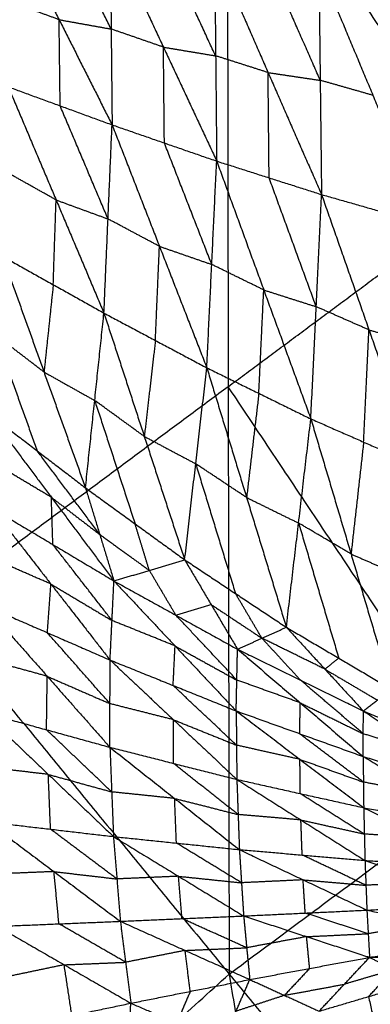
# Model space of a CAD drawing. Header units: millimetres. Extents: x -106 to 110, y -96 to 120.
# Tile 336 of 656: x -37.46 to -34.35, y 57.29 to 66.03. Entities that reach past the tile are written whole.
import ezdxf

# ---------------------------------------------------------------- set-up
doc = ezdxf.new("R2010")
doc.units = ezdxf.units.MM
doc.header["$MEASUREMENT"] = 0
doc.layers.add('Default', color=7, linetype='Continuous', true_color=0x000000)

msp = doc.modelspace()

# ---------------------------------------------------------------- linework, layer by layer
at = {"layer": 'Default'}
for points in [[(-40.9319, 64.0477, 4.1879), (-38.276, 66.0175, 4.1879), (-35.6201, 67.9872, 4.1879)], [(-35.6201, 67.9872, 4.1879), (-35.6118, 62.7711, 4.07), (-35.6034, 57.5549, 3.952)], [(-35.6201, 67.9872, 4.1879), (-33.2869, 64.4953, 4.07), (-30.9537, 61.0034, 3.952)], [(-37.585, 66.9635, -1.1994), (-37.1142, 66.0297, -1.2556), (-36.6435, 65.096, -1.3118)], [(-36.6518, 65.9469, -1.3746), (-36.8872, 66.4138, -1.3465), (-37.1225, 66.8807, -1.3184)], [(-36.6601, 66.7979, -1.4374), (-36.6518, 65.9469, -1.3746), (-36.6435, 65.096, -1.3118)], [(-36.6601, 66.7979, -1.4374), (-36.187, 65.786, -1.4812), (-35.714, 64.7741, -1.5251)], [(-35.7232, 65.7089, -1.5967), (-35.9597, 66.2149, -1.5748), (-36.1962, 66.7208, -1.5529)], [(-35.7323, 66.6437, -1.6684), (-35.7232, 65.7089, -1.5967), (-35.714, 64.7741, -1.5251)], [(-35.7323, 66.6437, -1.6684), (-35.2573, 65.5604, -1.6971), (-34.7823, 64.4771, -1.7259)], [(-34.7941, 65.4915, -1.8064), (-35.0316, 66.0332, -1.792), (-35.2692, 66.5749, -1.7776)], [(-34.806, 66.506, -1.8869), (-34.7941, 65.4915, -1.8064), (-34.7823, 64.4771, -1.7259)], [(-34.806, 66.506, -1.8869), (-34.3259, 65.3582, -1.8989), (-33.8458, 64.2105, -1.911)], [(-37.1142, 66.0297, -1.2556), (-37.345, 66.1141, -1.2004), (-37.5757, 66.1985, -1.1453)], [(-37.1049, 65.2648, -1.2015), (-37.1096, 65.6473, -1.2285), (-37.1142, 66.0297, -1.2556)], [(-37.1142, 66.0297, -1.2556), (-36.883, 65.9883, -1.3151), (-36.6518, 65.9469, -1.3746)], [(-36.187, 65.786, -1.4812), (-36.4194, 65.8665, -1.4279), (-36.6518, 65.9469, -1.3746)], [(-36.1788, 64.935, -1.4184), (-36.1829, 65.3605, -1.4498), (-36.187, 65.786, -1.4812)], [(-36.187, 65.786, -1.4812), (-35.9551, 65.7474, -1.539), (-35.7232, 65.7089, -1.5967)], [(-35.2573, 65.5604, -1.6971), (-35.4902, 65.6347, -1.6469), (-35.7232, 65.7089, -1.5967)], [(-35.2482, 64.6256, -1.6255), (-35.2527, 65.093, -1.6613), (-35.2573, 65.5604, -1.6971)], [(-35.2573, 65.5604, -1.6971), (-35.0257, 65.526, -1.7518), (-34.7941, 65.4915, -1.8064)], [(-34.3259, 65.3582, -1.8989), (-34.56, 65.4249, -1.8527), (-34.7941, 65.4915, -1.8064)], [(-37.5664, 65.4336, -1.0911), (-37.1411, 64.4291, -0.9053), (-36.7158, 63.4245, -0.7195)], [(-37.5664, 65.4336, -1.0911), (-37.1049, 65.2648, -1.2015), (-36.6435, 65.096, -1.3118)], [(-36.6796, 64.2603, -1.0157), (-36.8923, 64.7625, -1.1086), (-37.1049, 65.2648, -1.2015)], [(-36.7158, 63.4245, -0.7195), (-36.6796, 64.2603, -1.0157), (-36.6435, 65.096, -1.3118)], [(-36.6435, 65.096, -1.3118), (-36.2226, 64.0173, -1.0917), (-35.8017, 62.9387, -0.8715)], [(-36.6435, 65.096, -1.3118), (-36.1788, 64.935, -1.4184), (-35.714, 64.7741, -1.5251)], [(-35.7579, 63.8564, -1.1983), (-35.9683, 64.3957, -1.3084), (-36.1788, 64.935, -1.4184)], [(-35.8017, 62.9387, -0.8715), (-35.7579, 63.8564, -1.1983), (-35.714, 64.7741, -1.5251)], [(-35.714, 64.7741, -1.5251), (-35.2957, 63.6297, -1.2693), (-34.8774, 62.4853, -1.0135)], [(-35.714, 64.7741, -1.5251), (-35.2482, 64.6256, -1.6255), (-34.7823, 64.4771, -1.7259)], [(-37.1411, 64.4291, -0.9053), (-37.3664, 64.5552, -0.8656), (-37.5917, 64.6814, -0.8258)], [(-34.8298, 63.4812, -1.3697), (-35.039, 64.0534, -1.4976), (-35.2482, 64.6256, -1.6255)], [(-35.6118, 62.7711, 4.07), (-34.4493, 63.6332, 4.07), (-33.2869, 64.4953, 4.07)], [(-34.8774, 62.4853, -1.0135), (-34.8298, 63.4812, -1.3697), (-34.7823, 64.4771, -1.7259)], [(-34.7823, 64.4771, -1.7259), (-34.3606, 63.2751, -1.4347), (-33.9388, 62.0731, -1.1436)], [(-34.7823, 64.4771, -1.7259), (-34.3141, 64.3438, -1.8185), (-33.8458, 64.2105, -1.911)], [(-37.1664, 63.6769, -0.64), (-37.1538, 64.053, -0.7727), (-37.1411, 64.4291, -0.9053)], [(-37.1411, 64.4291, -0.9053), (-36.9104, 64.3447, -0.9605), (-36.6796, 64.2603, -1.0157)], [(-36.2226, 64.0173, -1.0917), (-36.4511, 64.1388, -1.0537), (-36.6796, 64.2603, -1.0157)], [(-40.9319, 64.0477, 4.1879), (-38.2677, 60.8013, 4.07), (-35.6034, 57.5549, 3.952)], [(-36.2587, 63.1816, -0.7955), (-36.2407, 63.5995, -0.9436), (-36.2226, 64.0173, -1.0917)], [(-36.2226, 64.0173, -1.0917), (-35.9902, 63.9369, -1.145), (-35.7579, 63.8564, -1.1983)], [(-37.6171, 63.9292, -0.5605), (-37.2485, 62.9008, -0.0881), (-36.8799, 61.8725, 0.3844)], [(-37.6171, 63.9292, -0.5605), (-37.1664, 63.6769, -0.64), (-36.7158, 63.4245, -0.7195)], [(-35.2957, 63.6297, -1.2693), (-35.5268, 63.743, -1.2338), (-35.7579, 63.8564, -1.1983)], [(-37.1664, 63.6769, -0.64), (-37.2075, 63.2888, -0.364), (-37.2485, 62.9008, -0.0881)], [(-35.3396, 62.712, -0.9425), (-35.3176, 63.1709, -1.1059), (-35.2957, 63.6297, -1.2693)], [(-35.2957, 63.6297, -1.2693), (-35.0628, 63.5555, -1.3195), (-34.8298, 63.4812, -1.3697)], [(-34.3606, 63.2751, -1.4347), (-34.5952, 63.3781, -1.4022), (-34.8298, 63.4812, -1.3697)], [(-36.8799, 61.8725, 0.3844), (-36.7978, 62.6485, -0.1676), (-36.7158, 63.4245, -0.7195)], [(-36.7158, 63.4245, -0.7195), (-36.3572, 62.3293, -0.1875), (-35.9987, 61.2341, 0.3445)], [(-36.7158, 63.4245, -0.7195), (-36.2587, 63.1816, -0.7955), (-35.8017, 62.9387, -0.8715)], [(-37.6784, 63.2304, -0.0652), (-37.4941, 62.7162, 0.1711), (-37.3098, 62.2021, 0.4073)], [(-37.2485, 62.9008, -0.0881), (-37.4634, 63.0656, -0.0766), (-37.6784, 63.2304, -0.0652)], [(-34.4081, 62.2792, -1.0785), (-34.3843, 62.7771, -1.2566), (-34.3606, 63.2751, -1.4347)], [(-34.3606, 63.2751, -1.4347), (-34.1264, 63.2084, -1.481), (-33.8923, 63.1418, -1.5273)], [(-36.2587, 63.1816, -0.7955), (-36.308, 62.7555, -0.4915), (-36.3572, 62.3293, -0.1875)], [(-37.2485, 62.9008, -0.0881), (-37.0232, 62.7747, -0.1278), (-36.7978, 62.6485, -0.1676)], [(-35.9987, 61.2341, 0.3445), (-35.9002, 62.0864, -0.2635), (-35.8017, 62.9387, -0.8715)], [(-35.8017, 62.9387, -0.8715), (-35.4483, 61.7868, -0.2807), (-35.095, 60.6348, 0.3102)], [(-35.8017, 62.9387, -0.8715), (-35.3396, 62.712, -0.9425), (-34.8774, 62.4853, -1.0135)], [(-35.6118, 62.7711, 4.07), (-36.9397, 61.7862, 4.07), (-38.2677, 60.8013, 4.07)], [(-33.2786, 59.2791, 3.952), (-34.4452, 61.0251, 4.011), (-35.6118, 62.7711, 4.07)], [(-35.3396, 62.712, -0.9425), (-35.3939, 62.2494, -0.6116), (-35.4483, 61.7868, -0.2807)], [(-36.7978, 62.6485, -0.1676), (-36.6186, 62.1009, 0.0984), (-36.4393, 61.5533, 0.3644)], [(-36.3572, 62.3293, -0.1875), (-36.5775, 62.4889, -0.1775), (-36.7978, 62.6485, -0.1676)], [(-37.7397, 62.5316, 0.4302), (-37.3098, 62.2021, 0.4073), (-36.8799, 61.8725, 0.3844)], [(-37.7397, 62.5316, 0.4302), (-37.1833, 61.7888, 0.1061), (-36.627, 61.0459, -0.2179)], [(-35.095, 60.6348, 0.3102), (-34.9862, 61.5601, -0.3516), (-34.8774, 62.4853, -1.0135)], [(-34.8774, 62.4853, -1.0135), (-34.5202, 61.2857, -0.3663), (-34.1629, 60.086, 0.2809)], [(-34.8774, 62.4853, -1.0135), (-34.4081, 62.2792, -1.0785), (-33.9388, 62.0731, -1.1436)], [(-36.3572, 62.3293, -0.1875), (-36.1287, 62.2079, -0.2255), (-35.9002, 62.0864, -0.2635)], [(-34.4081, 62.2792, -1.0785), (-34.4641, 61.7824, -0.7224), (-34.5202, 61.2857, -0.3663)], [(-36.7534, 61.4592, 0.0832), (-37.0316, 61.8306, 0.2453), (-37.3098, 62.2021, 0.4073)], [(-37.1833, 61.7888, 0.1061), (-37.4545, 61.9504, 0.0887), (-37.7258, 62.1121, 0.0712)], [(-35.9002, 62.0864, -0.2635), (-35.7235, 61.5104, 0.0319), (-35.5468, 60.9345, 0.3273)], [(-35.4483, 61.7868, -0.2807), (-35.6743, 61.9366, -0.2721), (-35.9002, 62.0864, -0.2635)], [(-36.8799, 61.8725, 0.3844), (-36.7534, 61.4592, 0.0832), (-36.627, 61.0459, -0.2179)], [(-36.8799, 61.8725, 0.3844), (-36.4393, 61.5533, 0.3644), (-35.9987, 61.2341, 0.3445)], [(-37.1694, 61.3693, -0.2528), (-37.1764, 61.579, -0.0733), (-37.1833, 61.7888, 0.1061)], [(-37.1833, 61.7888, 0.1061), (-36.9684, 61.624, 0.0947), (-36.7534, 61.4592, 0.0832)], [(-35.4483, 61.7868, -0.2807), (-35.2173, 61.6734, -0.3162), (-34.9862, 61.5601, -0.3516)], [(-37.7118, 61.6926, -0.2877), (-37.1866, 61.0182, -0.4624), (-36.6614, 60.3437, -0.6371)], [(-37.7118, 61.6926, -0.2877), (-37.1694, 61.3693, -0.2528), (-36.627, 61.0459, -0.2179)], [(-36.3128, 61.14, 0.0633), (-36.376, 61.3466, 0.2139), (-36.4393, 61.5533, 0.3644)], [(-34.9862, 61.5601, -0.3516), (-34.8076, 60.9603, -0.028), (-34.629, 60.3604, 0.2956)], [(-34.5202, 61.2857, -0.3663), (-34.7532, 61.4229, -0.359), (-34.9862, 61.5601, -0.3516)], [(-36.7534, 61.4592, 0.0832), (-36.5331, 61.2996, 0.0733), (-36.3128, 61.14, 0.0633)], [(-36.6442, 60.6948, -0.4275), (-36.9068, 61.032, -0.3402), (-37.1694, 61.3693, -0.2528)], [(-37.1866, 61.0182, -0.4624), (-37.4653, 61.1396, -0.5014), (-37.7441, 61.261, -0.5404)], [(-36.627, 61.0459, -0.2179), (-36.3128, 61.14, 0.0633), (-35.9987, 61.2341, 0.3445)], [(-35.9987, 61.2341, 0.3445), (-35.7638, 60.837, 0.1006), (-35.529, 60.4399, -0.1433)], [(-35.9987, 61.2341, 0.3445), (-35.5468, 60.9345, 0.3273), (-35.095, 60.6348, 0.3102)], [(-34.5202, 61.2857, -0.3663), (-34.2855, 61.1826, -0.3988), (-34.0509, 61.0795, -0.4313)], [(-36.3128, 61.14, 0.0633), (-36.1954, 60.9414, -0.0587), (-36.078, 60.7429, -0.1806)], [(-36.6614, 60.3437, -0.6371), (-36.6442, 60.6948, -0.4275), (-36.627, 61.0459, -0.2179)], [(-36.627, 61.0459, -0.2179), (-36.0838, 60.4689, -0.3485), (-35.5407, 59.8919, -0.479)], [(-36.627, 61.0459, -0.2179), (-36.078, 60.7429, -0.1806), (-35.529, 60.4399, -0.1433)], [(-37.2188, 60.5865, -0.7151), (-37.2027, 60.8023, -0.5887), (-37.1866, 61.0182, -0.4624)], [(-37.1866, 61.0182, -0.4624), (-36.9154, 60.8565, -0.4449), (-36.6442, 60.6948, -0.4275)], [(-35.6034, 57.5549, 3.952), (-33.2786, 59.2791, 3.952), (-30.9537, 61.0034, 3.952)], [(-35.312, 60.5374, 0.0834), (-35.4294, 60.7359, 0.2054), (-35.5468, 60.9345, 0.3273)], [(-37.7763, 60.8294, -0.7931), (-37.2197, 60.1993, -0.8163), (-36.663, 59.5693, -0.8394)], [(-37.7763, 60.8294, -0.7931), (-37.2188, 60.5865, -0.7151), (-36.6614, 60.3437, -0.6371)], [(-36.078, 60.7429, -0.1806), (-35.9209, 60.7899, -0.04), (-35.7638, 60.837, 0.1006)], [(-35.7638, 60.837, 0.1006), (-35.5379, 60.6872, 0.092), (-35.312, 60.5374, 0.0834)], [(-36.0838, 60.4689, -0.3485), (-36.364, 60.5818, -0.388), (-36.6442, 60.6948, -0.4275)], [(-35.5348, 60.1659, -0.3112), (-35.8064, 60.4544, -0.2459), (-36.078, 60.7429, -0.1806)], [(-35.529, 60.4399, -0.1433), (-35.312, 60.5374, 0.0834), (-35.095, 60.6348, 0.3102)], [(-35.095, 60.6348, 0.3102), (-34.7526, 60.2629, 0.1203), (-34.4102, 59.891, -0.0695)], [(-35.095, 60.6348, 0.3102), (-34.629, 60.3604, 0.2956), (-34.1629, 60.086, 0.2809)], [(-36.6622, 59.9565, -0.7382), (-36.9405, 60.2715, -0.7267), (-37.2188, 60.5865, -0.7151)], [(-35.312, 60.5374, 0.0834), (-35.1408, 60.3514, -0.0115), (-34.9696, 60.1654, -0.1064)], [(-34.7526, 60.2629, 0.1203), (-35.0323, 60.4001, 0.1019), (-35.312, 60.5374, 0.0834)], [(-36.101, 60.1178, -0.558), (-36.0924, 60.2933, -0.4532), (-36.0838, 60.4689, -0.3485)], [(-36.0838, 60.4689, -0.3485), (-35.8093, 60.3174, -0.3298), (-35.5348, 60.1659, -0.3112)], [(-35.5407, 59.8919, -0.479), (-35.5348, 60.1659, -0.3112), (-35.529, 60.4399, -0.1433)], [(-35.529, 60.4399, -0.1433), (-34.9707, 59.9636, -0.2355), (-34.4125, 59.4873, -0.3277)], [(-35.529, 60.4399, -0.1433), (-34.9696, 60.1654, -0.1064), (-34.4102, 59.891, -0.0695)], [(-37.2197, 60.1993, -0.8163), (-37.5012, 60.277, -0.8664), (-37.7827, 60.3547, -0.9165)], [(-36.663, 59.5693, -0.8394), (-36.6622, 59.9565, -0.7382), (-36.6614, 60.3437, -0.6371)], [(-36.6614, 60.3437, -0.6371), (-36.101, 60.1178, -0.558), (-35.5407, 59.8919, -0.479)], [(-36.6614, 60.3437, -0.6371), (-36.0982, 59.8136, -0.638), (-35.5351, 59.2835, -0.6389)], [(-34.629, 60.3604, 0.2956), (-34.6908, 60.3117, 0.2079), (-34.7526, 60.2629, 0.1203)], [(-34.7526, 60.2629, 0.1203), (-34.5196, 60.1257, 0.113), (-34.2866, 59.9885, 0.1057)], [(-37.2261, 59.7246, -0.9396), (-37.2229, 59.962, -0.878), (-37.2197, 60.1993, -0.8163)], [(-37.2197, 60.1993, -0.8163), (-36.9409, 60.0779, -0.7772), (-36.6622, 59.9565, -0.7382)], [(-34.9707, 59.9636, -0.2355), (-35.2528, 60.0647, -0.2733), (-35.5348, 60.1659, -0.3112)], [(-34.4113, 59.6891, -0.1986), (-34.6905, 59.9273, -0.1525), (-34.9696, 60.1654, -0.1064)], [(-35.5379, 59.5877, -0.5589), (-35.8195, 59.8527, -0.5585), (-36.101, 60.1178, -0.558)], [(-34.4102, 59.891, -0.0695), (-34.2866, 59.9885, 0.1057), (-34.1629, 60.086, 0.2809)], [(-36.0982, 59.8136, -0.638), (-36.3802, 59.885, -0.6881), (-36.6622, 59.9565, -0.7382)], [(-35.5407, 59.8919, -0.479), (-35.5379, 59.5877, -0.5589), (-35.5351, 59.2835, -0.6389)], [(-35.5407, 59.8919, -0.479), (-34.9766, 59.6896, -0.4033), (-34.4125, 59.4873, -0.3277)], [(-35.5407, 59.8919, -0.479), (-34.9742, 59.4621, -0.4637), (-34.4077, 59.0323, -0.4484)], [(-34.9766, 59.6896, -0.4033), (-34.9737, 59.8266, -0.3194), (-34.9707, 59.9636, -0.2355)], [(-34.9707, 59.9636, -0.2355), (-34.691, 59.8264, -0.2171), (-34.4113, 59.6891, -0.1986)], [(-34.4125, 59.4873, -0.3277), (-34.4113, 59.6891, -0.1986), (-34.4102, 59.891, -0.0695)], [(-34.4102, 59.891, -0.0695), (-33.8466, 59.517, -0.1302), (-33.283, 59.143, -0.1909)], [(-34.4102, 59.891, -0.0695), (-33.8435, 59.6549, -0.0355), (-33.2768, 59.4188, -0.0015)], [(-37.7892, 59.88, -1.0399), (-37.2261, 59.7246, -0.9396), (-36.663, 59.5693, -0.8394)], [(-37.7892, 59.88, -1.0399), (-37.2103, 59.3282, -0.9435), (-36.6314, 58.7764, -0.8472)], [(-36.099, 59.4264, -0.7391), (-36.0986, 59.62, -0.6885), (-36.0982, 59.8136, -0.638)], [(-36.0982, 59.8136, -0.638), (-35.8181, 59.7006, -0.5984), (-35.5379, 59.5877, -0.5589)], [(-36.6472, 59.1728, -0.8433), (-36.9366, 59.4487, -0.8915), (-37.2261, 59.7246, -0.9396)], [(-34.4101, 59.2598, -0.388), (-34.6934, 59.4747, -0.3957), (-34.9766, 59.6896, -0.4033)], [(-33.8466, 59.517, -0.1302), (-34.129, 59.603, -0.1644), (-34.4113, 59.6891, -0.1986)], [(-36.663, 59.5693, -0.8394), (-36.6472, 59.1728, -0.8433), (-36.6314, 58.7764, -0.8472)], [(-36.663, 59.5693, -0.8394), (-36.099, 59.4264, -0.7391), (-35.5351, 59.2835, -0.6389)], [(-36.663, 59.5693, -0.8394), (-36.0877, 59.1148, -0.7409), (-35.5123, 58.6604, -0.6424)], [(-34.9742, 59.4621, -0.4637), (-35.2561, 59.5249, -0.5113), (-35.5379, 59.5877, -0.5589)], [(-34.9714, 59.1579, -0.5436), (-34.9728, 59.31, -0.5037), (-34.9742, 59.4621, -0.4637)], [(-34.9742, 59.4621, -0.4637), (-34.6922, 59.361, -0.4259), (-34.4101, 59.2598, -0.388)], [(-34.4125, 59.4873, -0.3277), (-34.4101, 59.2598, -0.388), (-34.4077, 59.0323, -0.4484)], [(-34.4125, 59.4873, -0.3277), (-33.8495, 59.1552, -0.3025), (-33.2866, 58.8231, -0.2773)], [(-34.4125, 59.4873, -0.3277), (-33.8477, 59.3151, -0.2593), (-33.283, 59.143, -0.1909)], [(-37.2103, 59.3282, -0.9435), (-37.4897, 59.3608, -0.9951), (-37.7692, 59.3934, -1.0466)], [(-35.5237, 58.9719, -0.6406), (-35.8114, 59.1992, -0.6899), (-36.099, 59.4264, -0.7391)], [(-37.1903, 58.8416, -0.9503), (-37.2003, 59.0849, -0.9469), (-37.2103, 59.3282, -0.9435)], [(-37.2103, 59.3282, -0.9435), (-36.9287, 59.2505, -0.8934), (-36.6472, 59.1728, -0.8433)], [(-35.5351, 59.2835, -0.6389), (-35.5237, 58.9719, -0.6406), (-35.5123, 58.6604, -0.6424)], [(-35.5351, 59.2835, -0.6389), (-34.9714, 59.1579, -0.5436), (-34.4077, 59.0323, -0.4484)], [(-35.5351, 59.2835, -0.6389), (-34.9657, 58.924, -0.5438), (-34.3963, 58.5644, -0.4487)], [(-33.8495, 59.1552, -0.3025), (-34.1298, 59.2075, -0.3453), (-34.4101, 59.2598, -0.388)], [(-36.0877, 59.1148, -0.7409), (-36.3674, 59.1438, -0.7921), (-36.6472, 59.1728, -0.8433)], [(-36.0718, 58.7184, -0.7448), (-36.0797, 58.9166, -0.7428), (-36.0877, 59.1148, -0.7409)], [(-36.0877, 59.1148, -0.7409), (-35.8057, 59.0434, -0.6907), (-35.5237, 58.9719, -0.6406)], [(-34.402, 58.7984, -0.4485), (-34.6867, 58.9781, -0.4961), (-34.9714, 59.1579, -0.5436)], [(-34.4077, 59.0323, -0.4484), (-34.402, 58.7984, -0.4485), (-34.3963, 58.5644, -0.4487)], [(-34.4077, 59.0323, -0.4484), (-33.8477, 58.7616, -0.3618), (-33.2877, 58.4909, -0.2753)], [(-34.4077, 59.0323, -0.4484), (-33.8472, 58.9277, -0.3628), (-33.2866, 58.8231, -0.2773)], [(-34.9657, 58.924, -0.5438), (-35.2447, 58.9479, -0.5922), (-35.5237, 58.9719, -0.6406)], [(-37.7492, 58.9068, -1.0533), (-37.1903, 58.8416, -0.9503), (-36.6314, 58.7764, -0.8472)], [(-37.7492, 58.9068, -1.0533), (-37.1596, 58.4652, -0.8655), (-36.5701, 58.0236, -0.6776)], [(-36.6007, 58.4, -0.7624), (-36.8955, 58.6208, -0.8563), (-37.1903, 58.8416, -0.9503)], [(-34.9543, 58.6124, -0.5455), (-34.96, 58.7682, -0.5446), (-34.9657, 58.924, -0.5438)], [(-34.9657, 58.924, -0.5438), (-34.6839, 58.8612, -0.4961), (-34.402, 58.7984, -0.4485)], [(-36.6314, 58.7764, -0.8472), (-36.6007, 58.4, -0.7624), (-36.5701, 58.0236, -0.6776)], [(-36.6314, 58.7764, -0.8472), (-36.0718, 58.7184, -0.7448), (-35.5123, 58.6604, -0.6424)], [(-36.6314, 58.7764, -0.8472), (-36.0529, 58.4238, -0.6758), (-35.4745, 58.0712, -0.5044)], [(-33.8477, 58.7616, -0.3618), (-34.1249, 58.78, -0.4052), (-34.402, 58.7984, -0.4485)], [(-35.4934, 58.3658, -0.5734), (-35.7826, 58.5421, -0.6591), (-36.0718, 58.7184, -0.7448)], [(-35.5123, 58.6604, -0.6424), (-35.4934, 58.3658, -0.5734), (-35.4745, 58.0712, -0.5044)], [(-35.5123, 58.6604, -0.6424), (-34.9543, 58.6124, -0.5455), (-34.3963, 58.5644, -0.4487)], [(-35.5123, 58.6604, -0.6424), (-34.9458, 58.3918, -0.4918), (-34.3792, 58.1232, -0.3413)], [(-34.3878, 58.3438, -0.395), (-34.671, 58.4781, -0.4702), (-34.9543, 58.6124, -0.5455)], [(-34.3963, 58.5644, -0.4487), (-34.3878, 58.3438, -0.395), (-34.3792, 58.1232, -0.3413)], [(-34.3963, 58.5644, -0.4487), (-33.842, 58.5276, -0.362), (-33.2877, 58.4909, -0.2753)], [(-34.3963, 58.5644, -0.4487), (-33.8415, 58.3713, -0.3223), (-33.2867, 58.1781, -0.1959)], [(-37.1596, 58.4652, -0.8655), (-37.4326, 58.4541, -0.9092), (-37.7055, 58.443, -0.953)], [(-37.1159, 58.0014, -0.7652), (-37.1378, 58.2333, -0.8153), (-37.1596, 58.4652, -0.8655)], [(-37.1596, 58.4652, -0.8655), (-36.8802, 58.4326, -0.8139), (-36.6007, 58.4, -0.7624)], [(-36.0529, 58.4238, -0.6758), (-36.3268, 58.4119, -0.7191), (-36.6007, 58.4, -0.7624)], [(-36.0223, 58.0474, -0.591), (-36.0376, 58.2356, -0.6334), (-36.0529, 58.4238, -0.6758)], [(-36.0529, 58.4238, -0.6758), (-35.7732, 58.3948, -0.6246), (-35.4934, 58.3658, -0.5734)], [(-34.9458, 58.3918, -0.4918), (-35.2196, 58.3788, -0.5326), (-35.4934, 58.3658, -0.5734)], [(-34.9269, 58.0972, -0.4229), (-34.9363, 58.2445, -0.4573), (-34.9458, 58.3918, -0.4918)], [(-34.9458, 58.3918, -0.4918), (-34.6668, 58.3678, -0.4434), (-34.3878, 58.3438, -0.395)], [(-33.8415, 58.3713, -0.3223), (-34.1146, 58.3575, -0.3586), (-34.3878, 58.3438, -0.395)], [(-34.3792, 58.1232, -0.3413), (-33.833, 58.1507, -0.2686), (-33.2867, 58.1781, -0.1959)], [(-36.5701, 58.0236, -0.6776), (-36.0223, 58.0474, -0.591), (-35.4745, 58.0712, -0.5044)], [(-35.4745, 58.0712, -0.5044), (-34.9269, 58.0972, -0.4229), (-34.3792, 58.1232, -0.3413)], [(-35.4745, 58.0712, -0.5044), (-35.4473, 57.789, -0.3491), (-35.4202, 57.5068, -0.1937)], [(-35.4745, 58.0712, -0.5044), (-34.9151, 57.8877, -0.3025), (-34.3557, 57.7041, -0.1006)], [(-34.3675, 57.9137, -0.221), (-34.6472, 58.0054, -0.3219), (-34.9269, 58.0972, -0.4229)], [(-34.3792, 58.1232, -0.3413), (-34.3675, 57.9137, -0.221), (-34.3557, 57.7041, -0.1006)], [(-34.3792, 58.1232, -0.3413), (-33.8312, 58.0038, -0.1798), (-33.2831, 57.8844, -0.0183)], [(-37.6617, 57.9792, -0.8527), (-37.1159, 58.0014, -0.7652), (-36.5701, 58.0236, -0.6776)], [(-37.6617, 57.9792, -0.8527), (-37.0693, 57.6379, -0.5729), (-36.4769, 57.2966, -0.2931)], [(-36.5235, 57.6601, -0.4853), (-36.8197, 57.8307, -0.6253), (-37.1159, 58.0014, -0.7652)], [(-36.5701, 58.0236, -0.6776), (-36.5235, 57.6601, -0.4853), (-36.4769, 57.2966, -0.2931)], [(-36.5701, 58.0236, -0.6776), (-35.9951, 57.7652, -0.4357), (-35.4202, 57.5068, -0.1937)], [(-35.4473, 57.789, -0.3491), (-35.7348, 57.9182, -0.47), (-36.0223, 58.0474, -0.591)], [(-33.8312, 58.0038, -0.1798), (-34.0993, 57.9587, -0.2004), (-34.3675, 57.9137, -0.221)], [(-34.9151, 57.8877, -0.3025), (-35.1812, 57.8383, -0.3258), (-35.4473, 57.789, -0.3491)], [(-34.9151, 57.8877, -0.3025), (-34.6413, 57.9007, -0.2618), (-34.3675, 57.9137, -0.221)], [(-34.8879, 57.6054, -0.1472), (-34.9015, 57.7466, -0.2248), (-34.9151, 57.8877, -0.3025)], [(-34.3557, 57.7041, -0.1006), (-33.8194, 57.7943, -0.0595), (-33.2831, 57.8844, -0.0183)], [(-35.9951, 57.7652, -0.4357), (-36.2593, 57.7126, -0.4605), (-36.5235, 57.6601, -0.4853)], [(-35.9951, 57.7652, -0.4357), (-35.7212, 57.7771, -0.3924), (-35.4473, 57.789, -0.3491)], [(-35.9486, 57.4017, -0.2434), (-35.9718, 57.5834, -0.3395), (-35.9951, 57.7652, -0.4357)], [(-35.4202, 57.5068, -0.1937), (-34.8879, 57.6054, -0.1472), (-34.3557, 57.7041, -0.1006)], [(-34.8036, 57.2258, 0.2358), (-34.5796, 57.4649, 0.0676), (-34.3557, 57.7041, -0.1006)], [(-34.3557, 57.7041, -0.1006), (-33.6944, 57.7104, 0.0604), (-33.0332, 57.7166, 0.2215)], [(-34.3557, 57.7041, -0.1006), (-34.1409, 57.5945, 0.064), (-33.9261, 57.4849, 0.2286)], [(-37.0693, 57.6379, -0.5729), (-37.3311, 57.583, -0.5981), (-37.5929, 57.5282, -0.6233)], [(-37.0693, 57.6379, -0.5729), (-36.7964, 57.649, -0.5291), (-36.5235, 57.6601, -0.4853)], [(-37.0005, 57.1869, -0.3435), (-37.0349, 57.4124, -0.4582), (-37.0693, 57.6379, -0.5729)], [(-39.8928, 53.6673, 3.952), (-37.7481, 55.6111, 3.952), (-35.6034, 57.5549, 3.952)], [(-35.6034, 57.5549, 3.952), (-34.8014, 52.6644, 3.9066), (-33.9993, 47.7738, 3.8611)], [(-35.6034, 57.5549, 3.952), (-32.9597, 54.3335, 3.9066), (-30.316, 51.1122, 3.8611)], [(-34.8879, 57.6054, -0.1472), (-34.9999, 57.4859, -0.0631), (-35.1119, 57.3663, 0.021)], [(-34.1409, 57.5945, 0.064), (-34.3603, 57.5297, 0.0658), (-34.5796, 57.4649, 0.0676)], [(-34.3649, 57.3553, 0.2322), (-34.2529, 57.4749, 0.1481), (-34.1409, 57.5945, 0.064)], [(-36.4769, 57.2966, -0.2931), (-35.9486, 57.4017, -0.2434), (-35.4202, 57.5068, -0.1937)], [(-35.6624, 56.9444, 0.2429), (-35.5413, 57.2256, 0.0246), (-35.4202, 57.5068, -0.1937)], [(-35.4202, 57.5068, -0.1937), (-35.1119, 57.3663, 0.021), (-34.8036, 57.2258, 0.2358)], [(-35.1119, 57.3663, 0.021), (-34.8457, 57.4156, 0.0443), (-34.5796, 57.4649, 0.0676)], [(-34.8036, 57.2258, 0.2358), (-34.3649, 57.3553, 0.2322), (-33.9261, 57.4849, 0.2286)], [(-35.9486, 57.4017, -0.2434), (-36.0091, 57.2611, -0.1342), (-36.0697, 57.1205, -0.0251)], [(-35.1119, 57.3663, 0.021), (-35.3266, 57.2959, 0.0228), (-35.5413, 57.2256, 0.0246)], [(-34.3649, 57.3553, 0.2322), (-34.2527, 56.8654, -0.1768), (-34.1405, 56.3754, -0.5859)], [(-37.524, 57.0772, -0.3939), (-37.0005, 57.1869, -0.3435), (-36.4769, 57.2966, -0.2931)], [(-36.5122, 56.6423, 0.2501), (-36.4946, 56.9694, -0.0215), (-36.4769, 57.2966, -0.2931)], [(-36.4769, 57.2966, -0.2931), (-36.0697, 57.1205, -0.0251), (-35.6624, 56.9444, 0.2429)]]:
    msp.add_open_spline(points, degree=2, dxfattribs=at)

doc.saveas('drawing.dxf')
